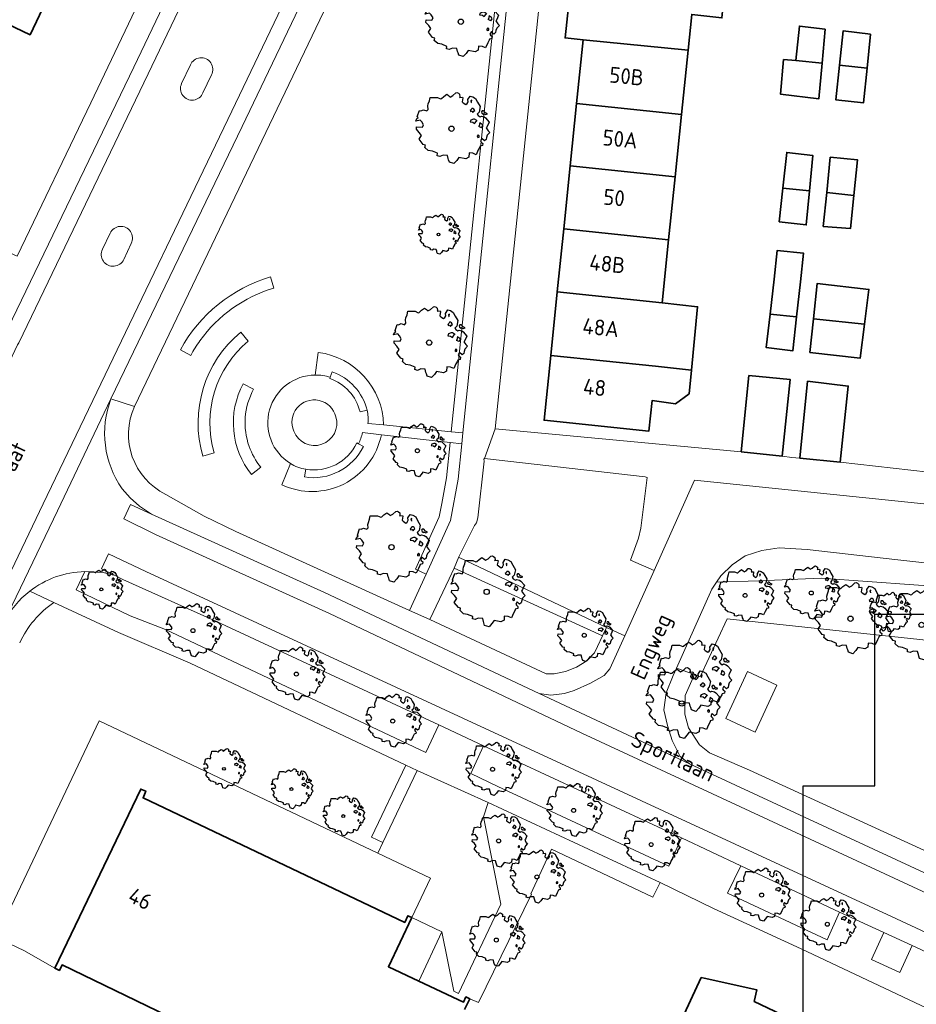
# Model space of a CAD drawing. Header units: metres. Extents: x 152391 to 157968, y 462336 to 467280.
# Tile 455 of 656: x 154138 to 154214, y 466255 to 466338. Entities that reach past the tile are written whole.
import ezdxf
from ezdxf.enums import TextEntityAlignment as Align

# ---------------------------------------------------------------- set-up
doc = ezdxf.new("R2010")
doc.units = ezdxf.units.M
doc.header["$LTSCALE"] = 0.75
doc.layers.get('0').update_dxf_attribs({"lineweight": 25})
doc.layers.get('defpoints').update_dxf_attribs({"lineweight": 25})
for name, color, linetype, lineweight in [('B-GV-GR-BOOM-S', 252, 'Continuous', 25), ('B-WE-GR-BEPLANTING_CULTUUR_BODEMBEDEKKER-GV', 251, 'Continuous', 18), ('B-WE-GR-BEPLANTING_CULTUUR_HEESTERS-GV', 251, 'Continuous', 18), ('B-WE-GR-GROENVOORZIENING-GV', 251, 'Continuous', 18), ('B-WE-GR-HAAG-GV', 251, 'Continuous', 13), ('B-WE-GR-HOUTOPSTAND_LOOF-GV', 251, 'Continuous', 13), ('B-WE-IE-TERREINAFSCHEIDING_KUNSTMATIG_MUUR-GV', 251, 'Continuous', 18), ('B-WE-OG-BEBOUWING-GV', 6, 'Continuous', 35), ('B-WE-OG-BEBOUWING-T18', 1, 'Continuous', 18), ('B-WE-OG-TERREIN_CULTUURSCHEIDING-GV', 251, 'Continuous', 18), ('B-WE-OG-TOPOGRAFIE-T18', 1, 'Continuous', 18), ('B-WE-VH-VERHARDING_ASFALT-GV', 251, 'Continuous', 18), ('B-WE-VH-VERHARDING_BETONSTRAATSTEEN-GV', 251, 'Continuous', 18), ('B-WE-VH-VERHARDING_TEGEL-GV', 251, 'Continuous', 18)]:
    doc.layers.add(name, color=color, linetype=linetype, lineweight=lineweight)
doc.styles.add('NLCS-ISO-M750-T18', font='NLCS-ISO.ttf', dxfattribs={"height": 1.35})

# ---------------------------------------------------------------- blocks, each defined once
blk = doc.blocks.new('SGR-BOOM_21_30')
at = {"linetype": 'Continuous'}
for p, q in [((0.065, 1.581), (0.205, 1.712)), ((0.205, 1.712), (0.263, 1.729)), ((0.263, 1.729), (0.333, 1.696)), ((0.333, 1.696), (0.391, 1.647)), ((-1.633, 0.579), (-1.528, 0.875)), ((-1.528, 0.875), (-1.458, 0.858)), ((-1.458, 0.858), (-1.342, 0.908)), ((-1.342, 0.908), (-1.179, 0.858)), ((-1.179, 0.858), (-1.121, 0.924)), ((-1.133, 1.088), (-1.109, 1.187)), ((-1.121, 0.924), (-1.133, 1.088)), ((-1.109, 1.187), (-1.051, 1.335)), ((-1.051, 1.335), (-1.016, 1.499)), ((-1.016, 1.499), (-0.668, 1.499)), ((-0.668, 1.499), (-0.516, 1.433)), ((-0.516, 1.433), (-0.47, 1.45)), ((-0.47, 1.45), (-0.365, 1.548)), ((-0.365, 1.548), (-0.226, 1.647)), ((-0.226, 1.647), (-0.133, 1.581)), ((-0.133, 1.581), (-0.063, 1.515)), ((-0.063, 1.515), (0.065, 1.581)), ((0.402, 1.532), (0.379, 1.499)), ((0.379, 1.499), (0.53, 1.515)), ((0.391, 1.647), (0.402, 1.532)), ((0.542, 1.483), (0.507, 1.285)), ((0.507, 1.285), (0.565, 1.236)), ((0.53, 1.515), (0.542, 1.483)), ((0.565, 1.236), (0.693, 1.154)), ((0.693, 1.154), (0.751, 1.203)), ((0.751, 1.203), (0.798, 1.285)), ((0.786, 1.4), (0.891, 1.565)), ((0.798, 1.285), (0.786, 1.4)), ((0.891, 1.565), (1.019, 1.532)), ((0.937, 0.908), (0.891, 0.875)), ((0.891, 0.875), (0.926, 0.825)), ((0.972, 1.368), (0.926, 1.335)), ((0.926, 1.335), (0.949, 1.253)), ((0.926, 0.825), (0.984, 0.842)), ((0.972, 0.973), (0.937, 0.908)), ((0.949, 1.253), (0.961, 1.236)), ((0.961, 1.269), (0.972, 1.368)), ((1.03, 0.973), (0.972, 0.973)), ((0.984, 0.842), (1.03, 0.776)), ((1.019, 1.532), (1.158, 1.45)), ((1.077, 0.94), (1.03, 0.973)), ((1.03, 0.776), (1.077, 0.842)), ((1.124, 0.875), (1.077, 0.94)), ((1.077, 0.842), (1.124, 0.875)), ((1.158, 1.45), (1.251, 1.269)), ((1.251, 1.269), (1.379, 1.055)), ((1.379, 1.055), (1.321, 0.793)), ((1.472, 0.858), (1.438, 0.809)), ((1.542, 0.858), (1.472, 0.858)), ((1.624, 0.76), (1.542, 0.858)), ((-1.703, 0.365), (-1.656, 0.48)), ((-1.493, 0.415), (-1.703, 0.365)), ((-1.679, -0.029), (-1.668, 0.086)), ((-1.668, 0.086), (-1.389, 0.07)), ((-1.656, 0.48), (-1.598, 0.53)), ((-1.598, 0.53), (-1.633, 0.579)), ((-1.423, 0.333), (-1.493, 0.415)), ((-1.33, 0.185), (-1.423, 0.333)), ((-1.389, 0.07), (-1.33, 0.185)), ((0.926, 0.415), (0.891, 0.333)), ((0.891, 0.333), (1.03, 0.316)), ((1.054, 0.464), (0.926, 0.415)), ((1.03, 0.316), (1.112, 0.251)), ((1.112, 0.464), (1.054, 0.464)), ((1.217, 0.398), (1.112, 0.464)), ((1.112, 0.251), (1.205, 0.365)), ((1.205, 0.365), (1.24, 0.415)), ((1.321, 0.793), (1.228, 0.694)), ((1.228, 0.694), (1.275, 0.628)), ((1.275, 0.628), (1.379, 0.563)), ((1.344, 0.185), (1.31, 0.103)), ((1.434, 0.049), (1.31, 0.103)), ((1.356, 0.3), (1.344, 0.234)), ((1.344, 0.234), (1.344, 0.185)), ((1.426, 0.234), (1.356, 0.3)), ((1.379, 0.563), (1.438, 0.595)), ((1.472, 0.201), (1.426, 0.234)), ((1.434, 0.049), (1.507, 0.136)), ((1.438, 0.809), (1.461, 0.743)), ((1.438, 0.595), (1.565, 0.563)), ((1.461, 0.743), (1.531, 0.694)), ((1.507, 0.136), (1.472, 0.201)), ((1.531, 0.727), (1.635, 0.678)), ((1.531, 0.694), (1.542, 0.727)), ((1.565, 0.563), (1.635, 0.513)), ((1.728, 0.71), (1.624, 0.76)), ((1.635, 0.678), (1.728, 0.71)), ((1.635, 0.513), (1.81, 0.316)), ((1.717, 0.103), (1.67, 0.037)), ((1.67, 0.037), (1.763, -0.094)), ((1.81, 0.316), (1.717, 0.103)), ((-1.54, -0.177), (-1.679, -0.029)), ((-1.551, -0.505), (-1.493, -0.423)), ((-1.354, -0.752), (-1.551, -0.505)), ((-1.435, -0.324), (-1.54, -0.177)), ((-1.493, -0.423), (-1.435, -0.324)), ((-1.249, -0.784), (-1.354, -0.752)), ((-1.272, -0.899), (-1.249, -0.784)), ((1.286, -0.292), (1.24, -0.357)), ((1.24, -0.357), (1.251, -0.423)), ((1.263, -0.423), (1.333, -0.407)), ((1.333, -0.341), (1.286, -0.292)), ((1.333, -0.407), (1.333, -0.341)), ((1.368, -0.834), (1.356, -0.883)), ((1.484, -0.801), (1.368, -0.834)), ((1.461, -0.472), (1.391, -0.587)), ((1.391, -0.587), (1.426, -0.637)), ((1.426, -0.637), (1.496, -0.702)), ((1.577, -0.587), (1.461, -0.472)), ((1.496, -0.702), (1.484, -0.801)), ((1.658, -0.522), (1.577, -0.587)), ((1.682, -0.423), (1.658, -0.522)), ((1.717, -0.308), (1.682, -0.423)), ((1.845, -0.177), (1.717, -0.308)), ((1.763, -0.094), (1.845, -0.177)), ((-1.109, -1.047), (-1.272, -0.899)), ((-0.912, -1.08), (-1.109, -1.047)), ((-0.668, -1.179), (-0.912, -1.08)), ((-0.679, -1.294), (-0.668, -1.179)), ((-0.551, -1.326), (-0.679, -1.294)), ((-0.4, -1.261), (-0.551, -1.326)), ((-0.191, -1.277), (-0.4, -1.261)), ((-0.156, -1.425), (-0.191, -1.277)), ((-0.133, -1.491), (-0.156, -1.425)), ((-0.098, -1.606), (-0.133, -1.491)), ((0.112, -1.671), (-0.098, -1.606)), ((0.251, -1.524), (0.112, -1.671)), ((0.356, -1.376), (0.251, -1.524)), ((0.682, -1.441), (0.356, -1.376)), ((0.833, -1.359), (0.682, -1.441)), ((0.844, -1.162), (0.833, -1.359)), ((1.03, -1.179), (0.844, -1.162)), ((1.182, -1.244), (1.03, -1.179)), ((1.286, -1.014), (1.182, -1.244)), ((1.356, -0.883), (1.286, -1.014))]:
    blk.add_line(p, q, dxfattribs=at)
blk.add_circle((0, 0), 0.126, dxfattribs=at)
blk = doc.blocks.new('SGR-BOOM_31_50')
at = {"linetype": 'Continuous'}
for p, q in [((-1.479, 1.582), (-1.402, 1.78)), ((-1.402, 1.78), (-1.355, 1.999)), ((-1.355, 1.999), (-0.89, 1.999)), ((-0.89, 1.999), (-0.688, 1.911)), ((-0.688, 1.911), (-0.626, 1.933)), ((-0.626, 1.933), (-0.487, 2.064)), ((-0.487, 2.064), (-0.301, 2.196)), ((-0.301, 2.196), (-0.177, 2.108)), ((-0.177, 2.108), (-0.084, 2.02)), ((-0.084, 2.02), (0.087, 2.108)), ((0.087, 2.108), (0.273, 2.283)), ((0.273, 2.283), (0.351, 2.305)), ((0.351, 2.305), (0.444, 2.261)), ((0.444, 2.261), (0.521, 2.196)), ((0.537, 2.042), (0.506, 1.999)), ((0.506, 1.999), (0.707, 2.02)), ((0.521, 2.196), (0.537, 2.042)), ((0.723, 1.977), (0.676, 1.714)), ((0.676, 1.714), (0.754, 1.648)), ((0.707, 2.02), (0.723, 1.977)), ((1.002, 1.604), (1.064, 1.714)), ((1.048, 1.867), (1.188, 2.086)), ((1.064, 1.714), (1.048, 1.867)), ((1.188, 2.086), (1.358, 2.042)), ((1.296, 1.823), (1.234, 1.78)), ((1.234, 1.78), (1.265, 1.67)), ((1.281, 1.692), (1.296, 1.823)), ((1.358, 2.042), (1.545, 1.933)), ((1.545, 1.933), (1.669, 1.692)), ((1.669, 1.692), (1.839, 1.407)), ((-2.177, 0.772), (-2.038, 1.166)), ((-2.038, 1.166), (-1.944, 1.144)), ((-1.944, 1.144), (-1.789, 1.21)), ((-1.789, 1.21), (-1.572, 1.144)), ((-1.572, 1.144), (-1.495, 1.232)), ((-1.51, 1.451), (-1.479, 1.582)), ((-1.495, 1.232), (-1.51, 1.451)), ((0.754, 1.648), (0.924, 1.539)), ((0.924, 1.539), (1.002, 1.604)), ((1.25, 1.21), (1.188, 1.166)), ((1.188, 1.166), (1.234, 1.101)), ((1.234, 1.101), (1.312, 1.122)), ((1.296, 1.298), (1.25, 1.21)), ((1.265, 1.67), (1.281, 1.648)), ((1.374, 1.298), (1.296, 1.298)), ((1.312, 1.122), (1.374, 1.035)), ((1.436, 1.254), (1.374, 1.298)), ((1.374, 1.035), (1.436, 1.122)), ((1.498, 1.166), (1.436, 1.254)), ((1.436, 1.122), (1.498, 1.166)), ((1.762, 1.057), (1.638, 0.925)), ((1.638, 0.925), (1.7, 0.838)), ((1.7, 0.838), (1.839, 0.75)), ((1.839, 1.407), (1.762, 1.057)), ((1.963, 1.144), (1.917, 1.079)), ((1.917, 1.079), (1.948, 0.991)), ((1.948, 0.991), (2.041, 0.925)), ((2.056, 1.144), (1.963, 1.144)), ((2.041, 0.969), (2.18, 0.903)), ((2.041, 0.925), (2.056, 0.969)), ((2.165, 1.013), (2.056, 1.144)), ((2.304, 0.947), (2.165, 1.013)), ((2.18, 0.903), (2.304, 0.947)), ((-2.27, 0.487), (-2.208, 0.641)), ((-1.991, 0.553), (-2.27, 0.487)), ((-2.239, -0.038), (-2.224, 0.115)), ((-2.224, 0.115), (-1.851, 0.093)), ((-2.208, 0.641), (-2.131, 0.706)), ((-2.131, 0.706), (-2.177, 0.772)), ((-1.898, 0.444), (-1.991, 0.553)), ((-1.774, 0.246), (-1.898, 0.444)), ((-1.851, 0.093), (-1.774, 0.246)), ((1.234, 0.553), (1.188, 0.444)), ((1.188, 0.444), (1.374, 0.422)), ((1.405, 0.619), (1.234, 0.553)), ((1.374, 0.422), (1.483, 0.334)), ((1.483, 0.619), (1.405, 0.619)), ((1.622, 0.531), (1.483, 0.619)), ((1.483, 0.334), (1.607, 0.487)), ((1.607, 0.487), (1.653, 0.553)), ((1.793, 0.246), (1.746, 0.137)), ((1.911, 0.065), (1.746, 0.137)), ((1.808, 0.4), (1.793, 0.312)), ((1.793, 0.312), (1.793, 0.246)), ((1.901, 0.312), (1.808, 0.4)), ((1.839, 0.75), (1.917, 0.794)), ((1.963, 0.268), (1.901, 0.312)), ((1.911, 0.065), (2.01, 0.181)), ((1.917, 0.794), (2.087, 0.75)), ((2.01, 0.181), (1.963, 0.268)), ((2.087, 0.75), (2.18, 0.684)), ((2.18, 0.684), (2.413, 0.422)), ((2.289, 0.137), (2.227, 0.049)), ((2.227, 0.049), (2.351, -0.126)), ((2.413, 0.422), (2.289, 0.137)), ((-2.053, -0.235), (-2.239, -0.038)), ((-2.069, -0.673), (-1.991, -0.564)), ((-1.805, -1.002), (-2.069, -0.673)), ((-1.913, -0.433), (-2.053, -0.235)), ((-1.991, -0.564), (-1.913, -0.433)), ((1.715, -0.389), (1.653, -0.476)), ((1.653, -0.476), (1.669, -0.564)), ((1.684, -0.564), (1.777, -0.542)), ((1.777, -0.454), (1.715, -0.389)), ((1.777, -0.542), (1.777, -0.454)), ((1.948, -0.63), (1.855, -0.783)), ((1.855, -0.783), (1.901, -0.849)), ((2.103, -0.783), (1.948, -0.63)), ((2.211, -0.695), (2.103, -0.783)), ((2.242, -0.564), (2.211, -0.695)), ((2.289, -0.411), (2.242, -0.564)), ((2.459, -0.235), (2.289, -0.411)), ((2.351, -0.126), (2.459, -0.235)), ((-1.665, -1.046), (-1.805, -1.002)), ((-1.696, -1.199), (-1.665, -1.046)), ((-1.479, -1.396), (-1.696, -1.199)), ((-1.216, -1.44), (-1.479, -1.396)), ((-0.89, -1.571), (-1.216, -1.44)), ((-0.906, -1.725), (-0.89, -1.571)), ((1.126, -1.55), (1.11, -1.812)), ((1.374, -1.571), (1.126, -1.55)), ((1.576, -1.659), (1.374, -1.571)), ((1.715, -1.352), (1.576, -1.659)), ((1.808, -1.177), (1.715, -1.352)), ((1.824, -1.112), (1.808, -1.177)), ((1.979, -1.068), (1.824, -1.112)), ((1.901, -0.849), (1.994, -0.936)), ((1.994, -0.936), (1.979, -1.068)), ((-0.735, -1.769), (-0.906, -1.725)), ((-0.533, -1.681), (-0.735, -1.769)), ((-0.254, -1.703), (-0.533, -1.681)), ((-0.208, -1.9), (-0.254, -1.703)), ((-0.177, -1.988), (-0.208, -1.9)), ((-0.13, -2.141), (-0.177, -1.988)), ((0.149, -2.229), (-0.13, -2.141)), ((0.335, -2.031), (0.149, -2.229)), ((0.475, -1.834), (0.335, -2.031)), ((0.909, -1.922), (0.475, -1.834)), ((1.11, -1.812), (0.909, -1.922))]:
    blk.add_line(p, q, dxfattribs=at)
blk.add_circle((0, 0), 0.169, dxfattribs=at)
blk = doc.blocks.new('SGR-BOOM_50_100')
at = {"linetype": 'Continuous'}
for p, q in [((-1.869, 2.373), (-1.807, 2.665)), ((-1.807, 2.665), (-1.187, 2.665)), ((-1.187, 2.665), (-0.918, 2.548)), ((-0.918, 2.548), (-0.835, 2.577)), ((-0.835, 2.577), (-0.649, 2.752)), ((-0.649, 2.752), (-0.401, 2.928)), ((-0.401, 2.928), (-0.236, 2.811)), ((-0.236, 2.811), (-0.112, 2.694)), ((-0.112, 2.694), (0.116, 2.811)), ((0.116, 2.811), (0.364, 3.044)), ((0.364, 3.044), (0.467, 3.074)), ((0.467, 3.074), (0.591, 3.015)), ((0.591, 3.015), (0.695, 2.928)), ((0.715, 2.723), (0.674, 2.665)), ((0.674, 2.665), (0.943, 2.694)), ((0.695, 2.928), (0.715, 2.723)), ((0.964, 2.636), (0.902, 2.285)), ((0.943, 2.694), (0.964, 2.636)), ((1.398, 2.49), (1.584, 2.782)), ((1.584, 2.782), (1.811, 2.723)), ((1.811, 2.723), (2.059, 2.577)), ((2.059, 2.577), (2.225, 2.256)), ((-2.014, 1.935), (-1.972, 2.11)), ((-1.993, 1.643), (-2.014, 1.935)), ((-1.972, 2.11), (-1.869, 2.373)), ((0.902, 2.285), (1.005, 2.198)), ((1.005, 2.198), (1.232, 2.052)), ((1.232, 2.052), (1.336, 2.139)), ((1.336, 2.139), (1.418, 2.285)), ((1.418, 2.285), (1.398, 2.49)), ((1.729, 2.431), (1.646, 2.373)), ((1.646, 2.373), (1.687, 2.227)), ((1.729, 1.73), (1.667, 1.613)), ((1.687, 2.227), (1.708, 2.198)), ((1.708, 2.256), (1.729, 2.431)), ((1.832, 1.73), (1.729, 1.73)), ((1.915, 1.672), (1.832, 1.73)), ((2.225, 2.256), (2.452, 1.876)), ((2.452, 1.876), (2.349, 1.409)), ((-3.027, 0.65), (-2.944, 0.854)), ((-2.944, 0.854), (-2.841, 0.942)), ((-2.903, 1.029), (-2.717, 1.555)), ((-2.841, 0.942), (-2.903, 1.029)), ((-2.717, 1.555), (-2.593, 1.526)), ((-2.593, 1.526), (-2.386, 1.613)), ((-2.386, 1.613), (-2.096, 1.526)), ((-2.096, 1.526), (-1.993, 1.643)), ((1.667, 1.613), (1.584, 1.555)), ((1.584, 1.555), (1.646, 1.467)), ((1.646, 1.467), (1.749, 1.497)), ((1.749, 1.497), (1.832, 1.38)), ((1.832, 1.38), (1.915, 1.497)), ((1.997, 1.555), (1.915, 1.672)), ((1.915, 1.497), (1.997, 1.555)), ((2.349, 1.409), (2.183, 1.234)), ((2.183, 1.234), (2.266, 1.117)), ((2.266, 1.117), (2.452, 1)), ((2.452, 1), (2.556, 1.059)), ((2.618, 1.526), (2.556, 1.438)), ((2.556, 1.438), (2.597, 1.321)), ((2.556, 1.059), (2.783, 1)), ((2.597, 1.321), (2.721, 1.234)), ((2.742, 1.526), (2.618, 1.526)), ((2.721, 1.292), (2.907, 1.205)), ((2.721, 1.234), (2.742, 1.292)), ((2.886, 1.351), (2.742, 1.526)), ((2.783, 1), (2.907, 0.913)), ((3.072, 1.263), (2.886, 1.351)), ((2.907, 1.205), (3.072, 1.263)), ((2.907, 0.913), (3.217, 0.562)), ((-2.655, 0.737), (-3.027, 0.65)), ((-2.985, -0.051), (-2.965, 0.153)), ((-2.965, 0.153), (-2.469, 0.124)), ((-2.531, 0.591), (-2.655, 0.737)), ((-2.365, 0.329), (-2.531, 0.591)), ((-2.469, 0.124), (-2.365, 0.329)), ((1.646, 0.737), (1.584, 0.591)), ((1.584, 0.591), (1.832, 0.562)), ((1.873, 0.825), (1.646, 0.737)), ((1.832, 0.562), (1.977, 0.445)), ((1.977, 0.825), (1.873, 0.825)), ((2.163, 0.708), (1.977, 0.825)), ((1.977, 0.445), (2.142, 0.65)), ((2.142, 0.65), (2.204, 0.737)), ((2.39, 0.329), (2.328, 0.183)), ((2.549, 0.087), (2.328, 0.183)), ((2.411, 0.533), (2.39, 0.416)), ((2.39, 0.416), (2.39, 0.329)), ((2.535, 0.416), (2.411, 0.533)), ((2.618, 0.358), (2.535, 0.416)), ((2.549, 0.087), (2.68, 0.241)), ((2.68, 0.241), (2.618, 0.358)), ((3.052, 0.183), (2.969, 0.066)), ((2.969, 0.066), (3.135, -0.168)), ((3.217, 0.562), (3.052, 0.183)), ((-2.737, -0.314), (-2.985, -0.051)), ((-2.758, -0.898), (-2.655, -0.752)), ((-2.551, -0.577), (-2.737, -0.314)), ((-2.655, -0.752), (-2.551, -0.577)), ((2.287, -0.518), (2.204, -0.635)), ((2.204, -0.635), (2.225, -0.752)), ((2.245, -0.752), (2.37, -0.723)), ((2.37, -0.606), (2.287, -0.518)), ((2.37, -0.723), (2.37, -0.606)), ((2.99, -0.752), (2.948, -0.927)), ((3.052, -0.548), (2.99, -0.752)), ((3.279, -0.314), (3.052, -0.548)), ((3.135, -0.168), (3.279, -0.314)), ((-2.407, -1.336), (-2.758, -0.898)), ((-2.22, -1.394), (-2.407, -1.336)), ((-2.262, -1.599), (-2.22, -1.394)), ((-1.972, -1.862), (-2.262, -1.599)), ((2.411, -1.57), (2.287, -1.803)), ((2.432, -1.482), (2.411, -1.57)), ((2.638, -1.424), (2.432, -1.482)), ((2.597, -0.84), (2.473, -1.044)), ((2.473, -1.044), (2.535, -1.132)), ((2.535, -1.132), (2.659, -1.248)), ((2.804, -1.044), (2.597, -0.84)), ((2.659, -1.248), (2.638, -1.424)), ((2.948, -0.927), (2.804, -1.044)), ((-1.621, -1.92), (-1.972, -1.862)), ((-1.187, -2.095), (-1.621, -1.92)), ((-1.207, -2.3), (-1.187, -2.095)), ((-0.98, -2.358), (-1.207, -2.3)), ((-0.711, -2.241), (-0.98, -2.358)), ((-0.339, -2.271), (-0.711, -2.241)), ((-0.277, -2.533), (-0.339, -2.271)), ((0.633, -2.446), (0.447, -2.709)), ((1.212, -2.563), (0.633, -2.446)), ((1.48, -2.417), (1.212, -2.563)), ((1.501, -2.066), (1.48, -2.417)), ((1.832, -2.095), (1.501, -2.066)), ((2.101, -2.212), (1.832, -2.095)), ((2.287, -1.803), (2.101, -2.212)), ((-0.236, -2.65), (-0.277, -2.533)), ((-0.174, -2.855), (-0.236, -2.65)), ((0.199, -2.971), (-0.174, -2.855)), ((0.447, -2.709), (0.199, -2.971))]:
    blk.add_line(p, q, dxfattribs=at)
blk.add_circle((0, 0), 0.225, dxfattribs=at)

msp = doc.modelspace()

# ---------------------------------------------------------------- linework, layer by layer
at = {"layer": 'B-WE-GR-BEPLANTING_CULTUUR_BODEMBEDEKKER-GV'}
for points in [[(154164.46, 466304.592, 1.086892), (154160.88, 466303.363)], [(154160.88, 466303.363, 0.966747), (154164.46, 466304.592)]]:
    msp.add_lwpolyline(points, format="xyb", dxfattribs=at)
at = {"layer": 'B-WE-GR-BEPLANTING_CULTUUR_HEESTERS-GV'}
msp.add_lwpolyline([(154175.858, 466255.076), (154176.592, 466254.767), (154181.123, 466263.98), (154181.068, 466264.004), (154182.82, 466267.802), (154191.43, 466263.735), (154192.061, 466264.957), (154177.42, 466271.789), (154177.033, 466270.562), (154178.501, 466263.135), (154174.9, 466255.53), (154174.493, 466255.722), (154173.496, 466260.767), (154171.517, 466256.586), (154175.325, 466254.783), (154175.537, 466255.228)], close=True, dxfattribs=at)
at = {"layer": 'B-WE-GR-GROENVOORZIENING-GV'}
for points in [[(154169.988, 466352.764), (154179.006, 466349.158), (154174.268, 466303.316), (154175.263, 466303.216), (154180.078, 466349.806), (154173.441, 466352.46), (154170.497, 466353.826)], [(154174.195, 466302.404), (154173.88, 466299.398), (154173.479, 466297.202), (154173.257, 466296.065), (154171.231, 466291.62), (154172.141, 466291.205), (154174.216, 466295.758), (154174.875, 466299.294), (154175.189, 466302.292)], [(154187.168, 466285.961), (154187.503, 466286.673), (154174.971, 466292.612), (154174.931, 466292.676), (154174.531, 466291.716)], [(154200.16, 466277.76), (154202, 466281.76), (154199.5, 466282.91), (154197.66, 466278.91)], [(154168.466, 466268.373), (154171.371, 466274.5), (154170.409, 466274.956), (154167.509, 466268.827)]]:
    msp.add_lwpolyline(points, close=True, dxfattribs=at)
for points in [[(154162.966, 466310.071), (154162.712, 466308.145)], [(154163.985, 466307.949), (154164.157, 466308.41)], [(154167.184, 466304.029), (154168.529, 466303.894)], [(154168.337, 466303.064), (154166.72, 466303.246)], [(154166.392, 466302.287), (154166.806, 466302.075)], [(154160.594, 466300.614), (154159.867, 466298.805)], [(154161.788, 466299.468), (154161.9, 466300.124)]]:
    msp.add_lwpolyline(points, dxfattribs=at)
for points in [[(154168.529, 466303.894, 0.367633), (154162.966, 466310.071)], [(154164.157, 466308.41, -0.252694), (154167.118, 466305.146)], [(154162.712, 466308.145, -0.079311), (154163.985, 466307.949)], [(154167.118, 466305.146, -0.100289), (154167.184, 466304.029)], [(154166.72, 466303.246, -0.062799), (154166.392, 466302.287)], [(154159.867, 466298.805, 0.487004), (154168.337, 466303.064)], [(154166.806, 466302.075, -0.328083), (154161.788, 466299.468)], [(154161.9, 466300.124, -0.109116), (154160.594, 466300.614)]]:
    msp.add_lwpolyline(points, format="xyb", dxfattribs=at)
at = {"layer": 'B-WE-GR-HAAG-GV'}
for points in [[(154170.497, 466353.826), (154169.988, 466352.764), (154179.006, 466349.158), (154174.268, 466303.316), (154175.263, 466303.216), (154180.078, 466349.806), (154173.441, 466352.46)], [(154172.141, 466291.205), (154174.216, 466295.758), (154174.875, 466299.294), (154175.189, 466302.292), (154174.195, 466302.404), (154173.88, 466299.398), (154173.479, 466297.202), (154173.257, 466296.065), (154171.231, 466291.62)], [(154174.531, 466291.716), (154187.168, 466285.961), (154187.503, 466286.673), (154174.971, 466292.612), (154174.931, 466292.676)], [(154171.371, 466274.5), (154170.409, 466274.956), (154167.509, 466268.827), (154168.466, 466268.373)]]:
    msp.add_lwpolyline(points, close=True, dxfattribs=at)
for points in [[(154162.966, 466310.071), (154162.712, 466308.145)], [(154163.985, 466307.949), (154164.157, 466308.41)], [(154167.184, 466304.029), (154168.529, 466303.894)], [(154168.337, 466303.064), (154166.72, 466303.246)], [(154166.392, 466302.287), (154166.806, 466302.075)], [(154160.594, 466300.614), (154159.867, 466298.805)], [(154161.788, 466299.468), (154161.9, 466300.124)]]:
    msp.add_lwpolyline(points, dxfattribs=at)
for points in [[(154168.529, 466303.894, 0.367633), (154162.966, 466310.071)], [(154164.157, 466308.41, -0.252694), (154167.118, 466305.146)], [(154162.712, 466308.145, -0.079311), (154163.985, 466307.949)], [(154167.118, 466305.146, -0.100289), (154167.184, 466304.029)], [(154166.72, 466303.246, -0.062799), (154166.392, 466302.287)], [(154159.867, 466298.805, 0.487004), (154168.337, 466303.064)], [(154166.806, 466302.075, -0.328083), (154161.788, 466299.468)], [(154161.9, 466300.124, -0.109116), (154160.594, 466300.614)]]:
    msp.add_lwpolyline(points, format="xyb", dxfattribs=at)
at = {"layer": 'B-WE-GR-HOUTOPSTAND_LOOF-GV'}
msp.add_lwpolyline([(154219.131, 466289.863), (154217.591, 466290.024), (154205.772, 466290.851), (154200.472, 466290.647), (154196.849, 466290.507), (154196.453, 466289.937), (154193.461, 466283.218), (154194.978, 466282.66), (154195.461, 466282.461), (154197.77, 466287.41), (154230.83, 466283.86)], dxfattribs=at)
at = {"layer": 'B-WE-IE-TERREINAFSCHEIDING_KUNSTMATIG_MUUR-GV'}
for points in [[(154164.157, 466308.41), (154163.985, 466307.949), (154163.946, 466307.844)], [(154166.52, 466305.008), (154167.118, 466305.146)], [(154166.392, 466302.287), (154166.245, 466302.362)], [(154166.806, 466302.075), (154166.392, 466302.287)], [(154161.9, 466300.124), (154161.788, 466299.468)]]:
    msp.add_lwpolyline(points, dxfattribs=at)
for points in [[(154167.118, 466305.146, 0.252694), (154164.157, 466308.41)], [(154163.946, 466307.844, -0.254356), (154166.52, 466305.008)], [(154166.245, 466302.362, -0.335009), (154161.9, 466300.124)], [(154161.788, 466299.468, 0.328083), (154166.806, 466302.075)]]:
    msp.add_lwpolyline(points, format="xyb", dxfattribs=at)
at = {"layer": 'B-WE-OG-BEBOUWING-GV'}
for points in [[(154136.264, 466352.536), (154130.62, 466355.221), (154127.862, 466349.423), (154131.241, 466347.816), (154131.76, 466346.396), (154129.965, 466342.621), (154130.191, 466342.514), (154130.384, 466342.92), (154134.086, 466341.16), (154133.313, 466339.533), (154138.442, 466337.093), (154142.479, 466345.581), (154134.712, 466349.276)], [(154185.509, 466336.671), (154194.447, 466335.783), (154194.759, 466338.819), (154197.318, 466338.531), (154197.562, 466341.099), (154195.017, 466341.326), (154195.001, 466341.17), (154186.065, 466342.087), (154185.922, 466340.697), (154184.394, 466340.855), (154183.978, 466336.823)], [(154203.607, 466334.903), (154205.844, 466334.662), (154206.098, 466337.563), (154203.915, 466337.833)], [(154207.337, 466334.502), (154209.677, 466334.25), (154209.964, 466337.136), (154207.65, 466337.439)], [(154193.884, 466330.309), (154194.447, 466335.783), (154185.509, 466336.671), (154184.949, 466331.231)], [(154205.844, 466334.662), (154203.607, 466334.903), (154202.575, 466334.976), (154202.295, 466332.05), (154205.58, 466331.643)], [(154209.677, 466334.25), (154207.337, 466334.502), (154207.023, 466331.55), (154209.384, 466331.303)], [(154193.884, 466330.309), (154184.949, 466331.231), (154184.405, 466325.931), (154193.339, 466325.005)], [(154202.512, 466324.054), (154204.774, 466323.82), (154205.06, 466326.831), (154202.835, 466327.078)], [(154206.549, 466326.691), (154206.24, 466323.668), (154208.557, 466323.428), (154208.864, 466326.438)], [(154183.856, 466320.594), (154192.789, 466319.655), (154193.339, 466325.005), (154184.405, 466325.931)], [(154204.774, 466323.82), (154202.512, 466324.054), (154202.205, 466321.179), (154204.499, 466320.92)], [(154205.947, 466320.792), (154208.271, 466320.616), (154208.557, 466323.428), (154206.24, 466323.668)], [(154192.789, 466319.655), (154183.856, 466320.594), (154183.303, 466315.219), (154192.237, 466314.288)], [(154201.42, 466313.32), (154203.671, 466313.085), (154204.002, 466316.072), (154204.259, 466318.518), (154202.038, 466318.751), (154201.781, 466316.305)], [(154205.121, 466312.933), (154209.467, 466312.477), (154209.839, 466315.421), (154205.443, 466315.941)], [(154192.237, 466314.288), (154183.303, 466315.219), (154182.747, 466309.804), (154191.683, 466308.899), (154194.72, 466308.551), (154195.253, 466313.958)], [(154203.671, 466313.085), (154201.42, 466313.32), (154201.079, 466310.493), (154203.351, 466310.196)], [(154209.467, 466312.477), (154205.121, 466312.933), (154204.814, 466310.07), (154209.103, 466309.59)], [(154194.72, 466308.551), (154191.683, 466308.899), (154182.747, 466309.804), (154182.18, 466304.293), (154191.115, 466303.375), (154191.382, 466305.971), (154193.36, 466305.688), (154194.522, 466306.553)], [(154202.439, 466301.229), (154203.132, 466307.757), (154199.621, 466308.096), (154198.974, 466301.609)], [(154207.392, 466300.724), (154208.081, 466307.207), (154204.62, 466307.608), (154203.957, 466301.064)], [(154197.251, 466243.912), (154198.09, 466243.52), (154197.656, 466242.427), (154202.308, 466241.365), (154206.136, 466249.609), (154202.999, 466252.031), (154202.557, 466252.376), (154202.999, 466253.454), (154200.078, 466254.855), (154200.301, 466255.831), (154195.801, 466256.831), (154195.562, 466256.884), (154191.016, 466247.092), (154197.338, 466244.133)]]:
    msp.add_lwpolyline(points, close=True, dxfattribs=at)
msp.add_lwpolyline([(154175.426, 466254.163), (154175.858, 466255.076), (154175.537, 466255.228), (154175.325, 466254.783), (154171.517, 466256.586), (154168.941, 466257.806), (154170.921, 466261.987), (154170.596, 466262.141), (154170.326, 466261.572), (154148.059, 466272.163), (154148.282, 466272.746), (154147.852, 466272.918), (154140.544, 466257.675), (154140.939, 466257.485), (154141.166, 466257.955), (154151.082, 466253.166)], dxfattribs=at)
at = {"layer": 'B-WE-OG-TERREIN_CULTUURSCHEIDING-GV'}
for points in [[(154168.529, 466303.894), (154174.268, 466303.316), (154179.006, 466349.158), (154169.988, 466352.764), (154147.331, 466305.477)], [(154158.898, 466316.496), (154159.184, 466315.538)], [(154156.368, 466311.786), (154157.004, 466311.015)], [(154152.106, 466309.817), (154151.229, 466310.298)], [(154162.712, 466308.145), (154162.966, 466310.071)], [(154156.578, 466307.405), (154157.458, 466306.929)], [(154170.736, 466288.124), (154172.141, 466291.205), (154171.231, 466291.62), (154173.257, 466296.065), (154173.479, 466297.202), (154173.88, 466299.398), (154174.195, 466302.404), (154168.337, 466303.064)], [(154154.105, 466301.521), (154153.147, 466301.237)], [(154158.069, 466300.304), (154157.291, 466299.675)], [(154159.867, 466298.805), (154160.594, 466300.614)], [(154149.982, 466297.99), (154153.242, 466296.138), (154155.961, 466294.831), (154170.736, 466288.124)], [(154316.575, 466281.543), (154296.99, 466283.56), (154245.586, 466288.851), (154241.276, 466289.295), (154229.241, 466290.553), (154212.291, 466292.413), (154204.582, 466293.286), (154202.193, 466293.429), (154200.733, 466293.201), (154199.306, 466292.756), (154198.197, 466291.988), (154197.226, 466291.05), (154196.849, 466290.507), (154200.472, 466290.647)], [(154200.472, 466290.647), (154205.772, 466290.851), (154217.591, 466290.024), (154219.131, 466289.863), (154224.073, 466289.345), (154248.071, 466286.562), (154252.77, 466285.731), (154271.045, 466283.797), (154286.192, 466281.026), (154297.727, 466276.873), (154305.624, 466275.645), (154306.529, 466278.212), (154309.082, 466277.388), (154308.215, 466274.801), (154311.794, 466273.601)], [(154133.566, 466256.072), (154135.562, 466260.299), (154144.312, 466278.713), (154168.037, 466267.467), (154168.466, 466268.373), (154167.509, 466268.827), (154170.409, 466274.956), (154152.067, 466283.637), (154145.971, 466286.24), (154140.457, 466288.799)]]:
    msp.add_lwpolyline(points, dxfattribs=at)
for points in [[(154151.229, 466310.298, -0.197095), (154158.898, 466316.496)], [(154159.184, 466315.538, 0.164967), (154152.895, 466311.066)], [(154153.147, 466301.237, -0.300791), (154156.368, 466311.786)], [(154152.895, 466311.066, 0.031356), (154152.106, 466309.817)], [(154157.004, 466311.015, 0.30053), (154154.105, 466301.521)], [(154162.966, 466310.071, -0.367633), (154168.529, 466303.894)], [(154157.291, 466299.675, -0.30259), (154156.578, 466307.405)], [(154160.594, 466300.614, -0.753147), (154162.712, 466308.145)], [(154157.458, 466306.929, 0.212428), (154157.08, 466302.071)], [(154147.331, 466305.477, 0.405385), (154149.982, 466297.99)], [(154168.337, 466303.064, -0.487004), (154159.867, 466298.805)], [(154157.08, 466302.071, 0.085572), (154158.069, 466300.304)], [(154140.457, 466288.799, 0.13533), (154137.551, 466285.351)]]:
    msp.add_lwpolyline(points, format="xyb", dxfattribs=at)
for points in [[(154172.473, 466287.335), (154182.357, 466282.729), (154183.036, 466282.713), (154184.017, 466282.908), (154184.944, 466283.275), (154185.818, 466283.816), (154186.489, 466284.518), (154186.742, 466285.056), (154187.168, 466285.961), (154174.531, 466291.716), (154174.106, 466290.811)], [(154172.123, 466276.032), (154173.23, 466278.369), (154154.313, 466287.173), (154146.34, 466290.761), (154145.667, 466291.082), (154144.657, 466291.331), (154143.09, 466291.421), (154142.349, 466289.857), (154146.947, 466287.667), (154149.957, 466286.503)], [(154192.798, 466266.367), (154193.869, 466268.763), (154177.028, 466276.601), (154175.961, 466274.238), (154178.261, 466273.143)], [(154198.92, 466266.385), (154197.806, 466264.066), (154206.271, 466260.101), (154207.33, 466262.449)], [(154210.047, 466258.425), (154212.454, 466257.316), (154213.507, 466259.601), (154211.1, 466260.71)]]:
    msp.add_lwpolyline(points, close=True, dxfattribs=at)
at = {"layer": 'B-WE-VH-VERHARDING_ASFALT-GV'}
msp.add_lwpolyline([(154168.785, 466379.522), (154160.189, 466361.425), (154157.973, 466356.764), (154157.938, 466356.688), (154157.902, 466356.61), (154155.689, 466351.968), (154147.273, 466334.347), (154136.184, 466311.349), (154131.329, 466301.125), (154126.597, 466291.162), (154126.468, 466290.979), (154126.028, 466290.052), (154127.251, 466289.486), (154127.638, 466290.3), (154127.767, 466290.478), (154132.554, 466300.54), (154137.371, 466310.7), (154137.487, 466310.887), (154148.491, 466333.762), (154156.909, 466351.389), (154170.9, 466380.83), (154169.677, 466381.398)], close=True, dxfattribs=at)
for points in [[(154173.437, 466379.653), (154170.9, 466380.83), (154156.909, 466351.389), (154148.491, 466333.762), (154137.487, 466310.887), (154137.371, 466310.7), (154132.554, 466300.54), (154127.767, 466290.478), (154127.638, 466290.3), (154127.251, 466289.486), (154130.128, 466288.155)], [(154131.648, 466287.451), (154134.302, 466286.224), (154134.994, 466287.678), (154139.549, 466297.189), (154144.105, 466306.696), (154155.256, 466329.882), (154174.265, 466369.571), (154178.075, 466377.502), (154175.003, 466378.927)], [(154136.214, 466287.088), (154140.767, 466296.602), (154145.322, 466306.109), (154156.474, 466329.301), (154175.483, 466368.989), (154179.3, 466376.934), (154178.075, 466377.502), (154174.265, 466369.571), (154155.256, 466329.882), (154144.105, 466306.696), (154139.549, 466297.189), (154134.994, 466287.678), (154134.302, 466286.224), (154135.526, 466285.657), (154136.048, 466286.755)], [(154151.331, 466332.939), (154152.078, 466334.53)], [(154153.882, 466333.686), (154153.145, 466332.155)], [(154144.602, 466318.845), (154145.251, 466320.21)], [(154147.05, 466319.345), (154146.414, 466317.985)], [(154159.184, 466315.538), (154158.898, 466316.496)], [(154157.004, 466311.015), (154156.368, 466311.786)], [(154151.229, 466310.298), (154152.106, 466309.817)], [(154157.458, 466306.929), (154156.578, 466307.405)], [(154163.946, 466307.844), (154163.985, 466307.949)], [(154167.118, 466305.146), (154166.52, 466305.008)], [(154175.263, 466303.216), (154174.268, 466303.316), (154168.529, 466303.894), (154167.184, 466304.029)], [(154166.72, 466303.246), (154168.337, 466303.064), (154174.195, 466302.404), (154175.189, 466302.292), (154175.263, 466303.216)], [(154166.245, 466302.362), (154166.392, 466302.287)], [(154153.147, 466301.237), (154154.105, 466301.521)], [(154157.291, 466299.675), (154158.069, 466300.304)], [(154242.697, 466252.747), (154194.567, 466275.056), (154181.776, 466281.047), (154163.489, 466289.654), (154148.759, 466296.318), (154146.994, 466297.127), (154146.416, 466295.905), (154149.105, 466294.567), (154163.918, 466287.842), (154185.411, 466277.674), (154257.643, 466244.14)], [(154240.66, 466248.607), (154211.749, 466262.073), (154148.282, 466291.425), (154145.105, 466292.945), (154144.514, 466291.647), (154145.667, 466291.082), (154146.34, 466290.761), (154154.313, 466287.173), (154173.23, 466278.369), (154177.028, 466276.601), (154193.869, 466268.763), (154198.92, 466266.385), (154207.33, 466262.449), (154211.1, 466260.71), (154213.507, 466259.601), (154216.322, 466258.302), (154226.883, 466253.433)]]:
    msp.add_lwpolyline(points, dxfattribs=at)
for points in [[(154152.078, 466334.53, -1.035489), (154153.882, 466333.686)], [(154153.145, 466332.155, -1.034019), (154151.331, 466332.939)], [(154145.251, 466320.21, -1.018824), (154147.05, 466319.345)], [(154146.414, 466317.985, -1.016933), (154144.602, 466318.845)], [(154158.898, 466316.496, 0.197095), (154151.229, 466310.298)], [(154152.895, 466311.066, -0.164967), (154159.184, 466315.538)], [(154156.368, 466311.786, 0.300791), (154153.147, 466301.237)], [(154152.106, 466309.817, -0.031356), (154152.895, 466311.066)], [(154154.105, 466301.521, -0.30053), (154157.004, 466311.015)], [(154156.578, 466307.405, 0.30259), (154157.291, 466299.675)], [(154162.712, 466308.145, 0.753147), (154160.594, 466300.614)], [(154163.985, 466307.949, 0.079311), (154162.712, 466308.145)], [(154166.52, 466305.008, 0.254356), (154163.946, 466307.844)], [(154157.08, 466302.071, -0.212428), (154157.458, 466306.929)], [(154160.88, 466303.363, -1.086892), (154164.46, 466304.592)], [(154167.184, 466304.029, 0.100289), (154167.118, 466305.146)], [(154164.46, 466304.592, -0.966747), (154160.88, 466303.363)], [(154166.392, 466302.287, 0.062799), (154166.72, 466303.246)], [(154161.9, 466300.124, 0.335009), (154166.245, 466302.362)], [(154158.069, 466300.304, -0.085572), (154157.08, 466302.071)], [(154160.594, 466300.614, 0.109116), (154161.9, 466300.124)]]:
    msp.add_lwpolyline(points, format="xyb", dxfattribs=at)
at = {"layer": 'B-WE-VH-VERHARDING_BETONSTRAATSTEEN-GV'}
for points in [[(154153.882, 466333.686, 1.035489), (154152.078, 466334.53)], [(154151.331, 466332.939, 1.034019), (154153.145, 466332.155)], [(154147.05, 466319.345, 1.018824), (154145.251, 466320.21)], [(154144.602, 466318.845, 1.016933), (154146.414, 466317.985)], [(154145.322, 466306.109, 0.248503), (154146.27, 466298.463)], [(154146.27, 466298.463, -0.248503), (154145.322, 466306.109)], [(154149.982, 466297.99, -0.405385), (154147.331, 466305.477)], [(154138.401, 466289.746, -0.162238), (154143.09, 466291.421)], [(154143.09, 466291.421, 0.162238), (154138.401, 466289.746)], [(154136.214, 466287.088, -0.11167), (154138.401, 466289.746)]]:
    msp.add_lwpolyline(points, format="xyb", dxfattribs=at)
for points in [[(154152.078, 466334.53), (154151.331, 466332.939)], [(154153.145, 466332.155), (154153.882, 466333.686)], [(154145.251, 466320.21), (154144.602, 466318.845)], [(154146.414, 466317.985), (154147.05, 466319.345)], [(154145.322, 466306.109), (154140.767, 466296.602), (154136.214, 466287.088)], [(154147.331, 466305.477), (154145.322, 466306.109)], [(154227.446, 466295.858), (154194.993, 466299.21), (154191.544, 466291.525), (154189.048, 466285.941), (154187.786, 466283.152), (154187.309, 466282.577), (154186.132, 466281.929), (154184.759, 466281.313), (154183.916, 466281.062), (154182.748, 466280.914), (154181.776, 466281.047), (154194.567, 466275.056), (154193.781, 466275.684), (154193.089, 466277.06), (154192.704, 466278.324), (154192.386, 466279.661), (154192.578, 466281.095), (154193.174, 466282.574), (154193.461, 466283.218), (154196.453, 466289.937), (154196.849, 466290.507), (154197.226, 466291.05), (154198.197, 466291.988), (154199.306, 466292.756), (154200.733, 466293.201), (154202.193, 466293.429), (154204.582, 466293.286), (154212.291, 466292.413), (154229.241, 466290.553)], [(154146.27, 466298.463), (154146.96, 466297.704), (154147.755, 466296.99), (154148.759, 466296.318), (154163.489, 466289.654), (154181.776, 466281.047), (154182.748, 466280.914), (154183.916, 466281.062), (154184.759, 466281.313), (154186.132, 466281.929), (154187.309, 466282.577), (154187.786, 466283.152), (154189.048, 466285.941), (154187.503, 466286.673)], [(154257.643, 466244.14), (154185.411, 466277.674), (154163.918, 466287.842), (154149.105, 466294.567), (154146.416, 466295.905), (154146.994, 466297.127), (154148.759, 466296.318), (154147.755, 466296.99), (154146.96, 466297.704), (154146.27, 466298.463)], [(154187.503, 466286.673), (154187.168, 466285.961), (154186.742, 466285.056), (154186.489, 466284.518), (154185.818, 466283.816), (154184.944, 466283.275), (154184.017, 466282.908), (154183.036, 466282.713), (154182.357, 466282.729), (154172.473, 466287.335), (154170.736, 466288.124), (154155.961, 466294.831), (154153.242, 466296.138), (154149.982, 466297.99)], [(154143.09, 466291.421), (154144.657, 466291.331), (154145.667, 466291.082), (154144.514, 466291.647), (154145.105, 466292.945), (154148.282, 466291.425), (154211.749, 466262.073), (154240.66, 466248.607), (154256.434, 466241.265), (154264.238, 466237.638), (154295.563, 466222.976), (154313.54, 466214.62), (154315.532, 466213.78), (154316.652, 466213.438), (154318.958, 466212.967), (154321.132, 466212.656), (154320.496, 466213.842), (154319.998, 466214.607), (154319.123, 466215.353), (154318.256, 466215.909), (154316.016, 466216.989), (154296.963, 466225.802), (154257.643, 466244.14)], [(154225.789, 466251.169), (154215.269, 466256.018), (154216.322, 466258.302), (154213.507, 466259.601), (154212.454, 466257.316), (154210.047, 466258.425), (154211.1, 466260.71), (154207.33, 466262.449), (154206.271, 466260.101), (154197.806, 466264.066), (154198.92, 466266.385), (154193.869, 466268.763), (154192.798, 466266.367), (154178.261, 466273.143), (154175.961, 466274.238), (154177.028, 466276.601), (154173.23, 466278.369), (154172.123, 466276.032), (154149.957, 466286.503), (154146.947, 466287.667), (154142.349, 466289.857), (154143.09, 466291.421)], [(154138.401, 466289.746), (154140.457, 466288.799), (154145.971, 466286.24), (154152.067, 466283.637), (154170.409, 466274.956), (154171.371, 466274.5), (154177.42, 466271.789), (154192.061, 466264.957), (154196.603, 466262.765), (154204.074, 466259.339), (154228.525, 466247.792), (154230.627, 466246.973), (154231.629, 466246.507), (154254.225, 466236.007)], [(154243.123, 466254.406), (154226.496, 466262.149), (154226.3, 466262.34), (154221.784, 466264.406), (154214.573, 466267.705), (154199.669, 466274.531), (154196.256, 466276.007), (154195.418, 466276.691), (154194.468, 466278.135), (154194.157, 466279.303), (154194.207, 466280.871), (154194.978, 466282.66), (154193.461, 466283.218), (154193.174, 466282.574), (154192.578, 466281.095), (154192.386, 466279.661), (154192.704, 466278.324), (154193.089, 466277.06), (154193.781, 466275.684), (154194.567, 466275.056), (154242.697, 466252.747)]]:
    msp.add_lwpolyline(points, dxfattribs=at)
for points in [[(154191.544, 466291.525), (154189.532, 466292.405), (154190.224, 466294.251), (154190.416, 466295.101), (154190.953, 466299.425), (154190.788, 466299.477), (154177.106, 466301.044), (154177.093, 466301.024), (154177.056, 466300.973), (154177.09, 466300.807), (154176.537, 466295.983), (154176.425, 466295.581), (154176.262, 466295.345), (154174.931, 466292.676), (154174.971, 466292.612), (154187.503, 466286.673), (154189.048, 466285.941)], [(154170.921, 466261.987), (154173.496, 466260.767), (154174.493, 466255.722), (154174.9, 466255.53), (154178.501, 466263.135), (154177.033, 466270.562), (154177.42, 466271.789), (154171.371, 466274.5), (154168.466, 466268.373), (154168.037, 466267.467), (154172.509, 466265.345)], [(154173.496, 466260.767), (154170.921, 466261.987), (154168.941, 466257.806), (154171.517, 466256.586)]]:
    msp.add_lwpolyline(points, close=True, dxfattribs=at)
at = {"layer": 'B-WE-VH-VERHARDING_TEGEL-GV'}
for points in [[(154184.878, 466384.083), (154186.713, 466387.915), (154184.393, 466388.533), (154184.197, 466387.798), (154183.487, 466385.647), (154183.136, 466384.917), (154179.3, 466376.934), (154175.483, 466368.989), (154156.474, 466329.301), (154145.322, 466306.109), (154147.331, 466305.477), (154169.988, 466352.764), (154170.497, 466353.826), (154171.223, 466355.557)], [(154230.83, 466283.86), (154197.77, 466287.41), (154195.461, 466282.461), (154194.978, 466282.66), (154194.207, 466280.871), (154194.157, 466279.303), (154194.468, 466278.135), (154195.418, 466276.691), (154196.256, 466276.007), (154199.669, 466274.531), (154214.573, 466267.705), (154221.784, 466264.406), (154223.5, 466268.09), (154227.454, 466266.214), (154229.523, 466270.623), (154225.59, 466272.55)], [(154200.16, 466277.76), (154197.66, 466278.91), (154199.5, 466282.91), (154202, 466281.76)], [(154140.544, 466257.675), (154147.852, 466272.918), (154148.282, 466272.746), (154148.059, 466272.163), (154170.326, 466261.572), (154170.596, 466262.141), (154170.921, 466261.987), (154172.509, 466265.345), (154168.037, 466267.467), (154144.312, 466278.713), (154135.562, 466260.299), (154137.918, 466259.176)]]:
    msp.add_lwpolyline(points, close=True, dxfattribs=at)
for points in [[(154158.298, 466357.588), (154156.468, 466358.47), (154154.38, 466359.411), (154153.717, 466358.01), (154155.897, 466356.949), (154150.581, 466345.891), (154147.982, 466340.484), (154143.606, 466331.31), (154137.332, 466318.259), (154135.018, 466319.291), (154133.057, 466314.892), (154135.206, 466313.803), (154129.572, 466301.966), (154127.638, 466297.905), (154125.341, 466299.02), (154123.394, 466294.83)], [(154106.651, 466249.09), (154111.522, 466259.586), (154117.641, 466272.521), (154119.075, 466275.419), (154122.231, 466282.061), (154126.028, 466290.052), (154126.468, 466290.979), (154126.597, 466291.162), (154131.329, 466301.125), (154136.184, 466311.349), (154147.273, 466334.347), (154155.689, 466351.968), (154157.902, 466356.61), (154157.938, 466356.688), (154157.973, 466356.764)], [(154180.078, 466349.806), (154175.263, 466303.216), (154175.189, 466302.292), (154174.875, 466299.294), (154174.216, 466295.758), (154172.141, 466291.205), (154170.736, 466288.124), (154172.473, 466287.335), (154174.106, 466290.811), (154174.531, 466291.716), (154174.931, 466292.676), (154176.262, 466295.345), (154176.425, 466295.581), (154176.537, 466295.983), (154177.09, 466300.807), (154177.056, 466300.973), (154177.093, 466301.024), (154177.101, 466301.046), (154178.025, 466303.576), (154183.123, 466352.767)], [(154228.448, 466298.352), (154207.392, 466300.724), (154203.957, 466301.064), (154203.287, 466301.136), (154202.439, 466301.229), (154198.974, 466301.609), (154178.025, 466303.576), (154177.101, 466301.046), (154177.093, 466301.024), (154177.106, 466301.044), (154190.788, 466299.477), (154190.953, 466299.425), (154190.416, 466295.101), (154190.224, 466294.251), (154189.532, 466292.405), (154191.544, 466291.525), (154194.993, 466299.21), (154227.446, 466295.858)], [(154140.457, 466288.799), (154138.401, 466289.746)]]:
    msp.add_lwpolyline(points, dxfattribs=at)
for points in [[(154138.401, 466289.746, 0.11167), (154136.214, 466287.088)], [(154137.551, 466285.351, -0.13533), (154140.457, 466288.799)]]:
    msp.add_lwpolyline(points, format="xyb", dxfattribs=at)
at = {"layer": 'defpoints', "flags": 128}
msp.add_lwpolyline([(154354.229, 466622.679), (153766.229, 466622.679), (153766.229, 465969.429), (153876.913, 465969.429), (153876.913, 465974.642), (154204.229, 465974.642), (154204.229, 466273.185), (154210.341, 466273.185), (154210.341, 466287.791), (154354.229, 466287.791)], close=True, dxfattribs=at)

# ---------------------------------------------------------------- block references
at = {"layer": 'B-GV-GR-BOOM-S', "transparency": 33554559}
for name, p in [('SGR-BOOM_50_100', (154175.1, 466338.2)), ('SGR-BOOM_50_100', (154174.3, 466329.1)), ('SGR-BOOM_21_30', (154173.2, 466320.1)), ('SGR-BOOM_50_100', (154172.4, 466310.9)), ('SGR-BOOM_31_50', (154171.4, 466301.7)), ('SGR-BOOM_50_100', (154169.2, 466293.5)), ('SGR-BOOM_50_100', (154177.3, 466289.7)), ('SGR-BOOM_21_30', (154144.5, 466289.9)), ('SGR-BOOM_31_50', (154199.296, 466289.39)), ('SGR-BOOM_31_50', (154204.929, 466289.599)), ('SGR-BOOM_50_100', (154208.268, 466287.408)), ('SGR-BOOM_50_100', (154214.318, 466286.886)), ('SGR-BOOM_21_30', (154211.606, 466287.929)), ('SGR-BOOM_31_50', (154152.3, 466286.4)), ('SGR-BOOM_31_50', (154185.6, 466286)), ('SGR-BOOM_31_50', (154161.1, 466282.7)), ('SGR-BOOM_50_100', (154194.9, 466282.5)), ('SGR-BOOM_50_100', (154193.9, 466280.2)), ('SGR-BOOM_31_50', (154169.3, 466278.7)), ('SGR-BOOM_21_30', (154154.933, 466274.64)), ('SGR-BOOM_31_50', (154177.8, 466274.6)), ('SGR-BOOM_21_30', (154160.682, 466272.915)), ('SGR-BOOM_31_50', (154184.7, 466271.1)), ('SGR-BOOM_21_30', (154165.09, 466270.616)), ('SGR-BOOM_31_50', (154178.314, 466268.508)), ('SGR-BOOM_31_50', (154191.3, 466268.2)), ('SGR-BOOM_31_50', (154181.572, 466265.441)), ('SGR-BOOM_31_50', (154200.7, 466263.9)), ('SGR-BOOM_31_50', (154206.294, 466261.417)), ('SGR-BOOM_31_50', (154178.122, 466260.075))]:
    msp.add_blockref(name, p, dxfattribs=at)

# ---------------------------------------------------------------- texts
at = {"layer": 'B-WE-OG-BEBOUWING-T18', "style": 'NLCS-ISO-M750-T18'}
for s, rotation, p in [('50B', 354.1, (154189.21, 466333.565)), ('50A', 354.1, (154188.661, 466328.218)), ('50', 354.1, (154188.148, 466323.231)), ('48B', 354.1, (154187.569, 466317.603)), ('48A', 354.1, (154187.012, 466312.18)), ('48', 354.1, (154186.489, 466307.094)), ('46', 334.4, (154147.817, 466263.592))]:
    msp.add_text(s, height=1.35, rotation=rotation, dxfattribs=at).set_placement(p, align=Align.MIDDLE)
at = {"layer": 'B-WE-OG-TOPOGRAFIE-T18', "style": 'NLCS-ISO-M750-T18'}
for s, rotation, p in [('Zevenhuizerstraat', 64.7, (154134.513, 466295.843)), ('Engweg', 66, (154191.462, 466284.964)), ('Sportlaan', 335, (154193.077, 466275.515))]:
    msp.add_text(s, height=1.35, rotation=rotation, dxfattribs=at).set_placement(p, align=Align.MIDDLE)

doc.saveas('drawing.dxf')
